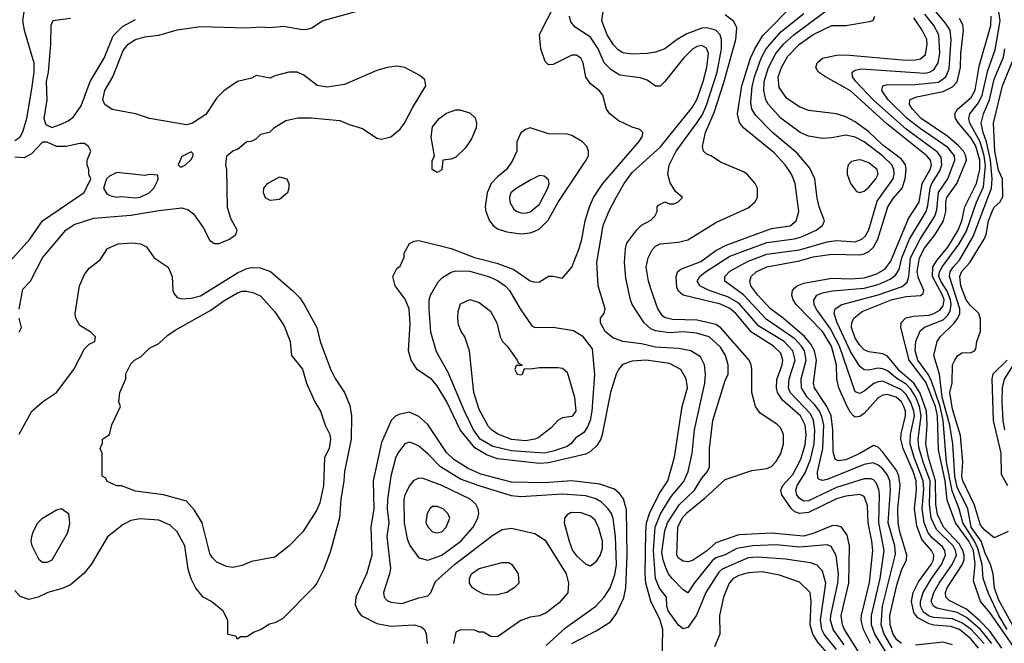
# Model space of a CAD drawing. Header units: inches. Extents: x 1793402 to 1900366, y 320852 to 470679.
# Tile 420 of 604: x 1840571 to 1844813, y 451311 to 453995. Entities that reach past the tile are written whole.
import ezdxf

# ---------------------------------------------------------------- set-up
doc = ezdxf.new("R2010")
doc.units = ezdxf.units.IN
doc.header["$MEASUREMENT"] = 0
doc.layers.add('B8445', color=7, linetype='Continuous')

msp = doc.modelspace()

# ---------------------------------------------------------------- linework, layer by layer
at = {"layer": 'B8445', "color": 4}
for points, elevation in [([(1840534, 454210), (1840590.4, 454150.4), (1840598.8, 454130), (1840597.3, 454090), (1840583.1, 453990), (1840590.4, 453950), (1840631.8, 453810), (1840631.7, 453770), (1840621.8, 453698.2), (1840601.1, 453570), (1840585.1, 453514.9), (1840571.6, 453488.4), (1840550, 453473.6)], 424), ([(1843338.4, 451230), (1843341.3, 451370), (1843329.7, 451410), (1843290, 451492.7), (1843269, 451569), (1843265.7, 451610), (1843268.9, 451791.1), (1843271.9, 451830), (1843283.9, 451870), (1843325.9, 451954.1), (1843363, 452010), (1843391.9, 452111.9), (1843424.7, 452330), (1843447.6, 452410), (1843442.9, 452450), (1843419.3, 452490), (1843370, 452514.7), (1843270, 452529.6), (1843210, 452525.6), (1843168.8, 452511.2), (1843150.5, 452490), (1843140.5, 452470), (1843115.8, 452390), (1843080.4, 452210), (1843074.4, 452190), (1843057.1, 452162.9), (1843030, 452136.2), (1843010, 452124.7), (1842850, 452087.8), (1842810, 452084.8), (1842630, 452105.3), (1842582.3, 452122.3), (1842532.2, 452152.2), (1842468.3, 452230), (1842410.8, 452350.8), (1842370, 452419.3), (1842346.2, 452446.2), (1842284, 452490), (1842257.2, 452530), (1842246, 452570), (1842253.6, 452686.4), (1842249.5, 452750), (1842231.7, 452791.7), (1842189.3, 452850), (1842178, 452890), (1842196.4, 452923.6), (1842210, 452934), (1842227.3, 452972.7), (1842228, 452990), (1842250, 453031.3), (1842270, 453042), (1842290, 453044.7), (1842430, 453010.6), (1842530, 452971.8), (1842626.8, 452946.8), (1842699.6, 452919.6), (1842770, 452870.6), (1842790, 452864.9), (1842810, 452867.3), (1842850, 452890.8), (1842870, 452891), (1842910, 452882), (1842949.5, 452930.5), (1842981.6, 453010), (1842993.6, 453050), (1843007.6, 453130), (1843025.6, 453190), (1843043.6, 453230), (1843083.6, 453290), (1843239, 453470), (1843254.6, 453494.6), (1843255.3, 453510), (1843243.1, 453523.1), (1843210, 453533.2), (1843150, 453560.9), (1843113.2, 453590), (1843099, 453610), (1843084, 453670), (1843069.4, 453689.4), (1843030, 453719), (1843010, 453748.7), (1842998, 453810), (1842989, 453830), (1842970, 453842.7), (1842950, 453842.7), (1842870, 453802.7), (1842850, 453801.2), (1842835.5, 453815.5), (1842816, 453870), (1842810, 453932), (1842880.7, 454070)], 416), ([(1844237.1, 451310), (1844207, 451370), (1844196.8, 451410), (1844197.8, 451430), (1844232.3, 451572.3), (1844246.2, 451710), (1844242.7, 451750), (1844226, 451830), (1844224, 451904), (1844210, 451942.7), (1844190, 451951.5), (1844130, 451944.4), (1844090, 451932.4), (1843970, 451874.2), (1843930, 451869.7), (1843910, 451876.9), (1843895.6, 451890), (1843855.1, 451950), (1843849.6, 451970), (1843858.9, 451990), (1843901.9, 452038.1), (1843935.9, 452104.1), (1843954.6, 452165.5), (1843958.8, 452210), (1843955.1, 452250), (1843934.8, 452290), (1843856.9, 452356.9), (1843835.4, 452390), (1843831.1, 452410), (1843833.2, 452446.8), (1843855.4, 452510), (1843858.3, 452530), (1843850, 452559.5), (1843818.4, 452590), (1843723.5, 452650), (1843656.9, 452730), (1843630, 452752.2), (1843590, 452770.9), (1843430, 452809.7), (1843410, 452827), (1843402.5, 452842.5), (1843398.7, 452890), (1843405.6, 452910), (1843419.1, 452920.9), (1843505.2, 452954.8), (1843570, 453001.1), (1843615.4, 453024.6), (1843810, 453097), (1843890, 453108.5), (1843917, 453130), (1843927.3, 453170), (1843911.5, 453290), (1843895.6, 453330), (1843869.6, 453370), (1843822.2, 453422.2), (1843689.5, 453530), (1843672.6, 453552.6), (1843664, 453590), (1843682.4, 453710), (1843719.8, 453830), (1843738, 453870), (1843772.4, 453927.6), (1843911.9, 454068.1)], 396), ([(1840569.4, 452749.4), (1840584.1, 452835.9), (1840617.2, 452870), (1840669.2, 452970), (1840769.3, 453090), (1840805.6, 453114.4), (1840890, 453140.4), (1841050, 453153.4), (1841170, 453174), (1841270, 453184.9), (1841297.5, 453177.5), (1841319.9, 453159.9), (1841361.4, 453101.4), (1841390, 453044.7), (1841410, 453031.3), (1841430, 453031.3), (1841475.3, 453050), (1841502, 453070), (1841508.7, 453090), (1841480.1, 453140.1), (1841466.3, 453186.3), (1841464, 453350), (1841459, 453370), (1841464, 453410), (1841490, 453431.3), (1841510, 453438), (1841550, 453471.3), (1841570, 453472), (1841590, 453482), (1841610, 453502), (1841650, 453512), (1841669.1, 453530.9), (1841718, 453562), (1841770, 453573.4), (1841827, 453573), (1841950, 453562), (1841990, 453544), (1842047.5, 453527.5), (1842110, 453486), (1842130, 453481), (1842170, 453491), (1842210, 453524), (1842229.4, 453550), (1842263.5, 453616.5), (1842321.2, 453710), (1842316, 453736), (1842295.5, 453755.5), (1842230, 453789), (1842195.5, 453795.5), (1842154, 453790), (1842110, 453777.2), (1841970, 453716), (1841895.2, 453704.8), (1841852, 453712), (1841795.9, 453755.9), (1841766, 453770), (1841730.6, 453769.4), (1841670, 453754), (1841650, 453744), (1841590, 453755.3), (1841570, 453744), (1841510, 453729), (1841450, 453689.2), (1841421.1, 453658.9), (1841372.5, 453587.5), (1841316, 453550), (1841290, 453542.9), (1841130, 453569.5), (1841070, 453589.5), (1840970, 453609.4), (1840937.2, 453630), (1840929.5, 453650), (1840938, 453690), (1840972, 453750), (1841016.6, 453863.4), (1841038, 453890), (1841070, 453910.4), (1841110, 453921.3), (1841170, 453928.8), (1841250, 453951.5), (1841350, 453966.3), (1841550, 453960.4), (1841610, 453964.9), (1841650, 453961.6), (1841707.5, 453967.5), (1841790, 453952.7), (1841810, 453954.4), (1841830, 453960.4), (1841874, 453990), (1842030, 454033.7)], 424), ([(1844123.5, 451303.5), (1844076, 451370), (1844064.2, 451410), (1844065.3, 451430), (1844096.4, 451570), (1844098.5, 451610), (1844088.3, 451688.3), (1844067.5, 451727.5), (1844050, 451734), (1843930, 451724.7), (1843830, 451735.1), (1843730, 451730.9), (1843660.5, 451719.5), (1843610, 451691.5), (1843570, 451678.3), (1843553.9, 451666.1), (1843476.3, 451570), (1843450, 451528.7), (1843430, 451541.2), (1843382, 451590), (1843366, 451610), (1843355.3, 451635.3), (1843343.1, 451670), (1843338.2, 451701.8), (1843350, 451794.8), (1843362.3, 451830), (1843412.5, 451907.5), (1843478, 451970), (1843510, 452022), (1843534.5, 452050), (1843542.9, 452070), (1843542.9, 452150), (1843557, 452270), (1843610, 452442), (1843622.7, 452470), (1843623.7, 452510), (1843611.6, 452550), (1843590, 452586), (1843541.2, 452630), (1843486.5, 452646.5), (1843430, 452651.1), (1843370, 452648), (1843310, 452655.6), (1843290, 452665.1), (1843262, 452690), (1843209.6, 452769.6), (1843202.7, 452790), (1843183.2, 452883.2), (1843177.2, 452950), (1843181.2, 453010), (1843186.8, 453033.2), (1843230, 453091.3), (1843250, 453111.3), (1843290, 453132), (1843308, 453150), (1843318, 453170), (1843318, 453190), (1843323.1, 453196.9), (1843350, 453212), (1843370, 453202), (1843390, 453202), (1843406, 453210), (1843426, 453230), (1843396.4, 453256.4), (1843373.6, 453293.6), (1843364, 453330), (1843369.1, 453369.1), (1843399.6, 453430), (1843490, 453552.7), (1843512.2, 453587.8), (1843530, 453627.7), (1843575.3, 453770), (1843595.1, 453870), (1843595.1, 453910), (1843589.5, 453930), (1843569.7, 453949.7), (1843530, 453959.7), (1843510, 453958.9), (1843445.8, 453934.2), (1843404, 453910), (1843350, 453869.3), (1843310, 453856), (1843274, 453850), (1843210, 453846.6), (1843170, 453853.2), (1843150, 453866), (1843130, 453886.6), (1843101.6, 453930), (1843079.5, 453990), (1843085.2, 454030)], 408), ([(1844330, 451291.1), (1844294.8, 451350), (1844282.2, 451390), (1844288.8, 451470), (1844344.9, 451695.1), (1844340.9, 451730), (1844313.1, 451830), (1844323.1, 451970), (1844319.2, 452010), (1844310, 452034.5), (1844290, 452061.3), (1844270, 452078), (1844247.8, 452087.8), (1844210, 452080.5), (1844050, 452016.3), (1844030, 452012), (1844015.5, 452015.5), (1844010, 452022), (1844007.9, 452047.9), (1844030.8, 452150), (1844035.5, 452250), (1844027.4, 452287.4), (1844016.4, 452310), (1843997.3, 452337.3), (1843964.4, 452370), (1843939.7, 452410), (1843938.5, 452450), (1843959.8, 452530), (1843952, 452570), (1843939.8, 452590), (1843910, 452621), (1843786.8, 452706.8), (1843690, 452811.2), (1843609.4, 452870), (1843609.4, 452890), (1843630, 452912.4), (1843710, 452955.6), (1843790, 452985.3), (1843930, 453005.3), (1844050, 453039.5), (1844090, 453045.3), (1844170, 453039.5), (1844199.3, 453050), (1844215.3, 453064.7), (1844230, 453090.8), (1844265.8, 453214.2), (1844334.3, 453310), (1844338.9, 453330), (1844336.9, 453350), (1844328, 453370), (1844287.8, 453410), (1844210, 453469.6), (1844170, 453489.6), (1844130, 453498.4), (1844070, 453486.6), (1844030, 453483.7), (1843970, 453494.5), (1843934, 453510), (1843850, 453572), (1843797, 453630), (1843785.6, 453650), (1843777.4, 453690), (1843779.1, 453730), (1843797.3, 453790), (1843828.4, 453850), (1843861.3, 453890), (1843906, 453930), (1844042, 454030)], 388), ([(1844759.8, 451310), (1844710.4, 451370.4), (1844650, 451421.6), (1844610, 451443.4), (1844522.2, 451462.2), (1844507.8, 451470), (1844498.3, 451490), (1844509.8, 451530), (1844532.1, 451570), (1844588.6, 451650), (1844606.4, 451690), (1844602.8, 451710), (1844592.5, 451730), (1844520.5, 451800.5), (1844498.6, 451850), (1844490.6, 451910), (1844494.1, 452010), (1844462.9, 452090), (1844444.9, 452155.1), (1844441.5, 452190), (1844455, 452290), (1844447.7, 452330), (1844431.2, 452370), (1844410, 452404.2), (1844390, 452426), (1844350.5, 452450.5), (1844310, 452484), (1844290, 452492.8), (1844270, 452494.7), (1844230, 452486.3), (1844210, 452487.8), (1844190, 452502.9), (1844150, 452567.3), (1844092.4, 452690), (1844079.6, 452730), (1844083.7, 452750), (1844113.2, 452770), (1844270, 452811.4), (1844372.5, 452847.5), (1844394.8, 452865.2), (1844401.5, 452890), (1844409.2, 452970.8), (1844450, 453050.4), (1844514.2, 453150), (1844522.5, 453177.5), (1844529.1, 453250.9), (1844569.7, 453310), (1844599.7, 453390), (1844598.3, 453410), (1844570, 453445.4), (1844450, 453526.4), (1844394.3, 453570), (1844313.3, 453650), (1844285.1, 453690), (1844289.2, 453710), (1844304.4, 453715.6), (1844430, 453716.5), (1844530, 453726.7), (1844561.3, 453750), (1844575.8, 453784.2), (1844584.8, 453910), (1844579.7, 453950), (1844560.3, 453980.3), (1844501.7, 454050)], 368), ([(1844825, 451370), (1844789.1, 451430), (1844744.8, 451524.8), (1844722, 451590), (1844717.8, 451650), (1844698.8, 451718.8), (1844684.4, 451750), (1844635, 451830), (1844618.9, 451890), (1844587.8, 451967.8), (1844564.3, 452090), (1844549.9, 452270.1), (1844537.3, 452330), (1844499.2, 452439.2), (1844486.1, 452466.1), (1844440.8, 452530), (1844428.7, 452571.3), (1844431.3, 452610), (1844450, 452656.3), (1844468.7, 452671.3), (1844550, 452703.6), (1844570, 452723.7), (1844579.2, 452740.8), (1844583.9, 452770), (1844581.2, 452790), (1844566.2, 452826.2), (1844539, 452870), (1844531.7, 452890), (1844533.6, 452910), (1844546.4, 452933.6), (1844618.8, 453030), (1844650, 453084.9), (1844692.9, 453210), (1844723.9, 453276.1), (1844732.2, 453367.8), (1844726, 453410), (1844709, 453469), (1844663.9, 453550), (1844659.7, 453570), (1844665.1, 453590), (1844702.4, 453637.6), (1844718, 453670), (1844742.8, 453777.2), (1844774.2, 453865.8), (1844795.4, 453990), (1844789.8, 454030)], 352), ([(1840790, 454001.2), (1840714, 453990), (1840704.7, 453970), (1840704, 453890), (1840694, 453770), (1840685.7, 453730), (1840688.4, 453650), (1840674.8, 453570), (1840684, 453544), (1840710, 453531.3), (1840750, 453546), (1840780.1, 453559.9), (1840802.5, 453577.5), (1840835.3, 453624.7), (1840874, 453730), (1840935.1, 453830), (1840974.2, 453925.9), (1841014.3, 453965.7), (1841070, 453995.8)], 428), ([(1844090, 451284.7), (1844037.3, 451350), (1844027.4, 451370), (1844020.9, 451410), (1844044.7, 451570), (1844030, 451622), (1844006.8, 451646.8), (1843977.6, 451657.6), (1843870, 451672.8), (1843750, 451681.7), (1843710, 451678.3), (1843597.3, 451630), (1843582.6, 451617.4), (1843527, 451530), (1843487.5, 451432.5), (1843450, 451379), (1843430, 451373.2), (1843410, 451389.2), (1843365.1, 451450), (1843359.7, 451470), (1843358, 451510), (1843327.6, 451547.6), (1843309.8, 451590), (1843301.5, 451710), (1843308.8, 451810), (1843332.4, 451867.6), (1843377.7, 451942.3), (1843432.9, 452007.1), (1843451.3, 452050), (1843468, 452130), (1843478, 452230), (1843522.4, 452430), (1843525.6, 452470), (1843522, 452510), (1843503.9, 452543.9), (1843462, 452570), (1843410, 452580.5), (1843310, 452585.1), (1843250, 452599.6), (1843169.6, 452609.6), (1843126, 452626), (1843093.6, 452653.6), (1843074, 452690), (1843074, 452710), (1843089.1, 452730.9), (1843093.2, 452750), (1843062.7, 452850), (1843057, 452950), (1843085.1, 453110), (1843109.7, 453170.3), (1843140.9, 453230), (1843175.1, 453290), (1843210, 453337.3), (1843331.9, 453448.1), (1843470, 453619.1), (1843490, 453654.8), (1843515.1, 453730), (1843531.1, 453790), (1843538, 453850), (1843530, 453872.7), (1843510, 453884.5), (1843490, 453880.7), (1843470.8, 453870), (1843430.5, 453830), (1843350, 453729), (1843330, 453709.2), (1843310, 453709), (1843274.5, 453734.5), (1843244.5, 453744.5), (1843157.2, 453757.2), (1843119.3, 453779.3), (1843089.7, 453809.7), (1843063.6, 453870), (1843030, 453919.5), (1842963.6, 453963.6), (1842945.6, 453985.6), (1842939.5, 454010)], 412), ([(1844219.9, 451219.9), (1844125.1, 451370), (1844115.6, 451390), (1844109.8, 451430), (1844142.7, 451570), (1844145.7, 451730), (1844135.9, 451775.9), (1844111, 451811), (1844090, 451818), (1844070, 451816.9), (1843990, 451784), (1843947.9, 451772.1), (1843810, 451785.1), (1843670, 451777.4), (1843570, 451743.6), (1843530, 451708), (1843470, 451667), (1843450, 451662), (1843430, 451664.5), (1843410, 451677.2), (1843402, 451690), (1843406, 451810), (1843425.4, 451850), (1843446.6, 451873.4), (1843523.6, 451936.4), (1843610, 452016.4), (1843725.7, 452054.3), (1843790, 452063.6), (1843810, 452072.4), (1843830, 452093), (1843850, 452127.7), (1843861.1, 452170), (1843861.3, 452210), (1843850, 452237), (1843833.7, 452253.7), (1843761.3, 452301.3), (1843740.7, 452330), (1843725.1, 452390), (1843724.7, 452490), (1843722.4, 452510), (1843713.6, 452530), (1843590, 452669.6), (1843570, 452682.6), (1843490, 452702.2), (1843384.2, 452704.2), (1843352.3, 452712.3), (1843340.9, 452720.9), (1843320.5, 452750), (1843292.1, 452832.1), (1843279.7, 452870), (1843269.7, 452930), (1843278.4, 452970), (1843295.6, 453004.4), (1843310, 453020.5), (1843330, 453030.4), (1843410, 453037.6), (1843450, 453047), (1843570, 453122), (1843710, 453186), (1843738, 453210), (1843749.3, 453230), (1843749.3, 453270), (1843739.3, 453290), (1843705.2, 453330), (1843690, 453340.9), (1843590, 453382.7), (1843550, 453409.3), (1843530, 453417.2), (1843517.2, 453430), (1843512.3, 453450), (1843526, 453510), (1843563.6, 453596.4), (1843605.3, 453725.3), (1843656.4, 453910), (1843660.5, 453960.5), (1843648, 453988), (1843610, 454017)], 404), ([(1844306.3, 451266.3), (1844254.6, 451350), (1844241.4, 451390), (1844241.5, 451430), (1844278.7, 451590), (1844296, 451710), (1844271.9, 451830), (1844276, 451950), (1844273.1, 451973.1), (1844261.5, 452001.4), (1844250, 452014), (1844238.3, 452018.3), (1844210, 452018.9), (1844090, 451982), (1843970, 451924), (1843950, 451923), (1843930, 451934.5), (1843919.7, 451950), (1843914.7, 451970), (1843920.5, 451990), (1843954.7, 452045.3), (1843977.8, 452102.2), (1843993.6, 452170), (1843996.8, 452230), (1843990.9, 452270), (1843978, 452298), (1843891.2, 452390), (1843883.5, 452410), (1843886, 452450), (1843912.3, 452530), (1843901.7, 452570), (1843864.7, 452610), (1843755.9, 452675.9), (1843670, 452774.7), (1843622.3, 452802.3), (1843541.2, 452830), (1843501.2, 452850), (1843489.4, 452870), (1843502, 452890), (1843525.1, 452910), (1843630, 452977.4), (1843790, 453036.5), (1843908.5, 453051.5), (1843938.9, 453061.1), (1844002.7, 453090), (1844029.2, 453110), (1844039, 453130), (1844016, 453190), (1844007.2, 453227.2), (1843997.2, 453310), (1843975.9, 453355.9), (1843920.1, 453420.1), (1843814.5, 453510), (1843742.5, 453582.5), (1843724.7, 453610), (1843721, 453641), (1843727.1, 453707.1), (1843736.4, 453750), (1843766.2, 453830), (1843787.3, 453870), (1843850, 453942.6), (1843950, 454022)], 392), ([(1844370, 451309.7), (1844350, 451325.4), (1844334.2, 451350), (1844321.8, 451390), (1844320.3, 451430), (1844350, 451560.7), (1844370, 451624.9), (1844392.4, 451670), (1844393.5, 451690), (1844363.1, 451790), (1844355.8, 451830), (1844354.6, 451890), (1844364.8, 451990), (1844358.8, 452030), (1844350, 452053.6), (1844290, 452134), (1844270, 452154.5), (1844250, 452162.9), (1844190, 452128.3), (1844130, 452100.5), (1844096.6, 452096.6), (1844084, 452104), (1844075.6, 452135.6), (1844074.8, 452230), (1844066.8, 452290), (1844048.7, 452330), (1843995.4, 452410), (1843991.1, 452430), (1844004.2, 452530), (1843995.1, 452570), (1843978.9, 452598.9), (1843951.8, 452631.8), (1843860.5, 452710), (1843806, 452750), (1843751.2, 452810), (1843721.6, 452850), (1843716.2, 452870), (1843722, 452890), (1843743.7, 452910), (1843790, 452931.7), (1843930, 452958), (1843990, 452974.9), (1844070, 452986), (1844190, 452983.6), (1844210, 452987.4), (1844230, 452998), (1844250, 453016.4), (1844268.4, 453050), (1844311.1, 453190), (1844334.5, 453225.5), (1844373.5, 453270), (1844386.6, 453310), (1844390.9, 453350.9), (1844386.9, 453370), (1844370, 453394.3), (1844290, 453455.6), (1844230, 453512.4), (1844170, 453555.8), (1844130, 453576.9), (1844090, 453589.6), (1843970, 453604.5), (1843930, 453620.9), (1843876.1, 453656.1), (1843843.1, 453703.1), (1843838.9, 453750), (1843852.8, 453790), (1843880.9, 453839.1), (1843930, 453890.3), (1843989, 453931), (1844070, 453970.4), (1844130, 453970.4), (1844232.9, 453987.1), (1844248.4, 453991.6), (1844255.3, 454010)], 384), ([(1844701.8, 451290), (1844668.6, 451330), (1844619.7, 451370), (1844582.6, 451382.6), (1844510, 451388.2), (1844490, 451394.6), (1844440.2, 451420.2), (1844422.8, 451442.8), (1844413.6, 451490), (1844420.8, 451530), (1844444, 451576), (1844497.3, 451650), (1844508.3, 451670), (1844509.7, 451690), (1844498.9, 451710), (1844457.7, 451757.7), (1844435.9, 451815.9), (1844426.5, 451890), (1844434.5, 451970), (1844432.9, 452010), (1844421, 452050), (1844377.4, 452150), (1844367.6, 452190), (1844368, 452212), (1844387.6, 452290), (1844387.4, 452310), (1844380.9, 452330), (1844369.7, 452350), (1844347, 452370), (1844310, 452381.7), (1844290, 452379.7), (1844270, 452367.6), (1844210, 452300.7), (1844190, 452287), (1844170, 452284.5), (1844163.7, 452290), (1844150, 452303.7), (1844135.4, 452330), (1844099.8, 452410), (1844091.1, 452450), (1844089.8, 452510), (1844068.9, 452590), (1844030, 452652.4), (1843916.9, 452770), (1843903.6, 452790), (1843897, 452810), (1843900.9, 452830), (1843910, 452840.7), (1843921.2, 452850), (1843950, 452861.1), (1844070, 452882.3), (1844150, 452879.1), (1844210, 452884.7), (1844260.5, 452899.5), (1844298, 452922), (1844323.5, 452956.5), (1844400.9, 453139.1), (1844446.2, 453210), (1844459.8, 453290), (1844494.2, 453350), (1844499.8, 453370), (1844495.1, 453390), (1844478.7, 453410), (1844306.5, 453546.5), (1844150, 453689.7), (1844042.7, 453750), (1844013.2, 453770), (1844000.9, 453790), (1844007, 453810), (1844029.3, 453830), (1844090, 453842.6), (1844130, 453844.6), (1844390, 453821.7), (1844430, 453822), (1844452.6, 453827.4), (1844473.7, 453846.3), (1844481.3, 453890), (1844478.9, 453910), (1844459.7, 453950), (1844422.9, 454002.9)], 376), ([(1844726.2, 451310), (1844670.8, 451370), (1844630, 451399.4), (1844590, 451415.9), (1844510, 451422), (1844490, 451427.3), (1844465.1, 451445.1), (1844452, 451470), (1844451.9, 451490), (1844464.2, 451530), (1844499.2, 451590), (1844543.1, 451650), (1844560.4, 451690), (1844557.3, 451710), (1844546.3, 451726.3), (1844503.7, 451763.7), (1844485.7, 451785.7), (1844468.1, 451830), (1844459.4, 451890), (1844466, 451974), (1844464.2, 452010), (1844425.4, 452110), (1844408.2, 452170), (1844408.9, 452210), (1844425.5, 452290), (1844423.4, 452310), (1844410, 452347.8), (1844390, 452381.7), (1844370, 452401.4), (1844290, 452439.1), (1844270, 452436.9), (1844251.4, 452428.6), (1844210, 452396), (1844190, 452386.6), (1844170, 452394), (1844103.7, 452590), (1844064.2, 452664.2), (1844003, 452750), (1843994, 452770), (1843992.3, 452787.7), (1844005.2, 452810), (1844030, 452819.5), (1844072.5, 452827.5), (1844210, 452839.1), (1844270, 452855.8), (1844321.3, 452878.7), (1844344.8, 452895.2), (1844359.6, 452920.4), (1844371.7, 452970), (1844404.5, 453050), (1844476, 453170), (1844484.2, 453195.8), (1844493.8, 453270), (1844501.4, 453290), (1844535, 453345), (1844543.5, 453370), (1844541.6, 453401.6), (1844525.8, 453425.8), (1844390, 453523.9), (1844250, 453648.3), (1844173.6, 453730), (1844159.5, 453750), (1844157.2, 453770), (1844170, 453778), (1844196.6, 453783.4), (1844470, 453765.5), (1844490.8, 453769.2), (1844510, 453779.3), (1844528.2, 453810), (1844535.6, 453850), (1844531.1, 453930), (1844509.7, 453970), (1844470, 454019.6)], 372), ([(1844802.2, 451290), (1844750, 451363.1), (1844708, 451408), (1844650, 451457.4), (1844575.5, 451495.5), (1844560.5, 451510), (1844559.7, 451530), (1844566.2, 451550), (1844631.4, 451648.6), (1844639.5, 451670), (1844640.2, 451690), (1844635, 451710), (1844618.8, 451738.8), (1844550.9, 451810.9), (1844525.3, 451865.3), (1844517.6, 451910), (1844517.3, 452010), (1844486.9, 452110), (1844475.6, 452170), (1844480.2, 452250), (1844478.4, 452310), (1844450, 452386.9), (1844423.7, 452430), (1844362.8, 452482.8), (1844310, 452546.3), (1844290, 452557.4), (1844230, 452565.1), (1844210, 452574.5), (1844190, 452594.5), (1844170, 452624.5), (1844155.1, 452670), (1844155.6, 452690), (1844164.5, 452710), (1844201.4, 452738.6), (1844330, 452791.2), (1844390, 452803.9), (1844451.9, 452808.1), (1844462.9, 452817.1), (1844466, 452830), (1844442.8, 452882.8), (1844437.3, 452910), (1844447, 452970), (1844468.6, 453011.4), (1844514.8, 453070), (1844550.9, 453130), (1844561.8, 453170), (1844561.2, 453210), (1844565.6, 453230), (1844608.6, 453290), (1844649.8, 453390), (1844647.7, 453410), (1844637.2, 453430), (1844614.4, 453454.4), (1844570, 453492), (1844454.7, 453570), (1844417.6, 453610), (1844405.1, 453630), (1844406, 453650), (1844410, 453653), (1844436.3, 453663.7), (1844550, 453686.5), (1844590, 453706), (1844610, 453728.2), (1844624.2, 453790), (1844625.3, 453850), (1844636.9, 453950), (1844633.7, 453973.7), (1844620.4, 454000.4)], 364), ([(1844862.4, 451282.4), (1844750, 451443.9), (1844710.9, 451490.9), (1844680.3, 451580.3), (1844688, 451652), (1844680.7, 451710), (1844660.7, 451750), (1844603.4, 451830), (1844567.6, 451927.6), (1844558.6, 452010), (1844530, 452144), (1844525.6, 452290), (1844516.9, 452330), (1844475, 452435), (1844403.5, 452530), (1844367, 452670), (1844369.4, 452690), (1844388.6, 452711.4), (1844420.4, 452719.6), (1844490, 452723.9), (1844510, 452730.2), (1844535.7, 452744.3), (1844550, 452763.8), (1844553.4, 452790), (1844547.2, 452810), (1844503, 452890), (1844505.5, 452930), (1844521.9, 452958.1), (1844570, 453016.5), (1844613.8, 453090), (1844629.8, 453130), (1844642.8, 453190), (1844693.5, 453290), (1844707.8, 453350), (1844707.5, 453390), (1844690.8, 453450.8), (1844670, 453485.1), (1844616, 453550), (1844603.5, 453570), (1844599.7, 453590), (1844611.5, 453610), (1844670, 453660.3), (1844687.4, 453692.6), (1844704.7, 453795.3), (1844755.3, 453970), (1844756.4, 454010)], 356), ([(1844850, 451386.9), (1844790, 451496.9), (1844771.2, 451548.8), (1844764.8, 451610), (1844753.1, 451650), (1844730, 451698.4), (1844713.8, 451750), (1844670.7, 451810), (1844655.4, 451890), (1844610, 451983.6), (1844599.9, 452030), (1844591.6, 452170), (1844579.1, 452250), (1844545.9, 452370), (1844534, 452470), (1844509.3, 452550), (1844523.7, 452610), (1844537, 452630), (1844594.3, 452685.7), (1844612.8, 452710), (1844621, 452730), (1844621.4, 452750), (1844576.4, 452890), (1844579.7, 452910), (1844590.7, 452929.3), (1844620.3, 452959.7), (1844678.3, 453061.7), (1844757.4, 453270), (1844760.2, 453310), (1844752.9, 453390), (1844737, 453470), (1844721.6, 453510), (1844713.3, 453550), (1844723.1, 453590), (1844748.9, 453650), (1844770, 453739.1), (1844810, 453834.8), (1844815.9, 453870)], 348), ([(1844830, 451792.3), (1844770, 451765.2), (1844730, 451797), (1844710, 451819.3), (1844685.3, 451905.3), (1844634.8, 452010), (1844629.8, 452030.2), (1844634, 452090), (1844625, 452205), (1844590, 452319.3), (1844577.7, 452390), (1844588.3, 452431.7), (1844589.5, 452510), (1844599.3, 452530), (1844611.8, 452548.2), (1844630, 452560.7), (1844670, 452562), (1844684, 452570), (1844690, 452578), (1844694, 452610), (1844710, 452654), (1844710, 452706), (1844702.9, 452730), (1844665.8, 452765.8), (1844649.1, 452789.1), (1844625.3, 452850), (1844620.8, 452890), (1844628.7, 452910), (1844665, 452950), (1844725.7, 453050), (1844734.8, 453070), (1844745.6, 453130), (1844761, 453170), (1844770, 453188), (1844794, 453210), (1844807, 453233), (1844805.1, 453310), (1844787.8, 453347.8), (1844772.4, 453430), (1844766.3, 453550), (1844805.1, 453710), (1844852.6, 453827.4)], 344), ([(1840530, 452956.3), (1840614.5, 453050), (1840669.2, 453130), (1840849, 453251), (1840878, 453310), (1840868.9, 453328.9), (1840868.7, 453350), (1840862, 453370), (1840862, 453390), (1840878, 453430), (1840868, 453450), (1840850, 453462), (1840830, 453462), (1840770.7, 453449.3), (1840730, 453449), (1840690, 453468), (1840670, 453468), (1840622, 453418), (1840590, 453400.9), (1840550, 453404.2)], 428), ([(1840569.3, 452210.7), (1840624, 452310), (1840669.5, 452350.5), (1840729.1, 452390.9), (1840804, 452490), (1840850, 452578), (1840870, 452598), (1840895.3, 452610), (1840898, 452630), (1840878, 452650), (1840830, 452679), (1840813.2, 452710), (1840809.5, 452730.5), (1840829.1, 452849.1), (1840850, 452898), (1840870, 452926), (1840918, 452962), (1840949.2, 453010), (1840995.3, 453030), (1841054.9, 453034.9), (1841092, 453030), (1841118, 453018), (1841150.6, 452970.6), (1841210.8, 452930), (1841227.3, 452890), (1841230.7, 452830), (1841235.9, 452815.9), (1841250, 452798.8), (1841270, 452793.4), (1841310, 452796.4), (1841350, 452806.7), (1841510, 452906), (1841550, 452924.4), (1841570, 452928.4), (1841606.6, 452926.6), (1841651.7, 452911.7), (1841748.5, 452828.5), (1841778, 452798), (1841797.3, 452770), (1841850.6, 452670), (1841865.5, 452610), (1841910, 452491.3), (1841930.5, 452450.5), (1841970.4, 452390.4), (1841994, 452334), (1842000.4, 452290), (1841999.5, 452190), (1841970.5, 452050.5), (1841968.2, 452010), (1841954, 451930), (1841948.5, 451851.5), (1841910, 451708), (1841880.7, 451630), (1841850.7, 451570), (1841834.8, 451550), (1841703.5, 451416.5), (1841670, 451399), (1841647.1, 451392.9), (1841612, 451370), (1841581, 451359), (1841550, 451338), (1841522, 451338), (1841510, 451328), (1841502, 451342), (1841468.4, 451348.4), (1841468, 451410), (1841448.4, 451448.4), (1841398, 451490), (1841362, 451510), (1841330, 451548.7), (1841310, 451588.7), (1841296.2, 451630), (1841282, 451730), (1841249.4, 451790), (1841219.7, 451819.7), (1841170, 451840.7), (1841090, 451847), (1841050, 451839.3), (1841017.5, 451822.5), (1840950, 451769), (1840878.8, 451650), (1840848.1, 451611.9), (1840790, 451562), (1840753.7, 451546.3), (1840692, 451530), (1840650, 451509.2), (1840610, 451499), (1840572.9, 451512.9), (1840550, 451538)], 416), ([(1840569, 452650), (1840579, 452670), (1840569.2, 452710)], 424), ([(1844877.6, 452550), (1844812.4, 452447.6), (1844803.5, 452410), (1844802.3, 452350), (1844806.5, 452270), (1844813.4, 452230)], 348), ([(1844825.2, 452530), (1844763.8, 452470), (1844759.5, 452450), (1844765.7, 452270), (1844797.7, 452130), (1844799, 452039), (1844826.7, 451990)], 344), ([(1842949.8, 451310.2), (1843055.1, 451364.9), (1843117, 451403), (1843141.6, 451438.4), (1843173.5, 451506.5), (1843182, 451550), (1843188.7, 451690), (1843185.3, 451885.3), (1843172.9, 451932.9), (1843155.6, 451955.6), (1843134, 451974), (1843070, 451996.3), (1842949.7, 452009.7), (1842830, 452002.2), (1842690, 452004.7), (1842558.2, 452038.2), (1842502.7, 452062.7), (1842441.4, 452101.4), (1842410, 452131.8), (1842330, 452252.3), (1842290, 452286.6), (1842250, 452306), (1842204.1, 452295.9), (1842190, 452289.2), (1842170.8, 452270), (1842130, 452175.3), (1842093.7, 452010), (1842096.9, 451890), (1842083.7, 451810), (1842088.5, 451690), (1842067.1, 451612.9), (1842019.1, 451510), (1842016.8, 451476.8), (1842027.3, 451450), (1842042.8, 451430), (1842110, 451395.5), (1842170, 451383.8), (1842270.5, 451390.5), (1842301.4, 451381.4), (1842314.8, 451370), (1842322.8, 451350), (1842327.3, 451310)], 424), ([(1842838.9, 451301.1), (1842923, 451377), (1843052.7, 451470), (1843089.5, 451510), (1843115.1, 451550), (1843135.2, 451604.8), (1843141.7, 451650), (1843137.3, 451770), (1843128, 451848), (1843120.7, 451870), (1843107, 451890), (1843077.8, 451917.8), (1843053.4, 451933.4), (1843010, 451946.3), (1842910, 451953), (1842730, 451940.7), (1842690, 451945.1), (1842550, 451988.2), (1842470, 452018), (1842383.7, 452070), (1842330, 452126.6), (1842290, 452159.3), (1842270, 452169.3), (1842250, 452176), (1842230.6, 452169.4), (1842200.7, 452130), (1842190, 452108), (1842170.4, 452030), (1842156, 451930), (1842154.9, 451890), (1842161.3, 451830), (1842153, 451770), (1842167.9, 451632.1), (1842164.9, 451610), (1842138.8, 451530), (1842141, 451510), (1842154.4, 451494.4), (1842170, 451487.3), (1842217.5, 451482.5), (1842290, 451506.8), (1842330, 451514.8), (1842342.7, 451530), (1842363.1, 451576.9), (1842444.5, 451650), (1842610, 451776.3), (1842650, 451800.7), (1842690, 451806.8), (1842790, 451784), (1842835.3, 451755.3), (1842925.5, 451610), (1842935.5, 451570), (1842932.5, 451527.5), (1842895.3, 451484.7), (1842838.8, 451441.2), (1842810, 451429.3), (1842770, 451422.7), (1842730, 451409.2), (1842630, 451338), (1842600.4, 451340.4), (1842570, 451358), (1842550, 451358), (1842530, 451368), (1842470, 451368.7), (1842450, 451358), (1842440.7, 451310)], 428), ([(1844067.3, 451250), (1844010, 451315.1), (1843988.6, 451350), (1843976.8, 451390), (1843981.1, 451490), (1843976.2, 451530), (1843930, 451574.5), (1843844.4, 451604.4), (1843770, 451618), (1843710, 451614.3), (1843670, 451603), (1843644.9, 451590), (1843628.2, 451570), (1843603, 451510), (1843585.5, 451430), (1843586.8, 451350), (1843564.1, 451295.9)], 416), ([(1844590, 451303.9), (1844550, 451315.8), (1844430, 451302.2)], 384)]:
    msp.add_lwpolyline(points, dxfattribs=dict(at, elevation=elevation))
for points, elevation in [([(1842370, 453338), (1842348, 453350), (1842348.4, 453388.4), (1842358, 453410), (1842343.6, 453490), (1842350, 453534.8), (1842378, 453570), (1842410, 453592.7), (1842430, 453600.5), (1842450, 453607.7), (1842467.5, 453607.5), (1842510, 453594), (1842533, 453573), (1842538.8, 453550), (1842537.3, 453530), (1842517.5, 453482.5), (1842490, 453442), (1842450, 453404), (1842430, 453395.3), (1842394, 453390), (1842390, 453348.7)], 416), ([(1842770, 453529.3), (1842750, 453522.7), (1842730, 453509), (1842713.4, 453470), (1842713, 453430), (1842693.5, 453386.5), (1842667.7, 453350), (1842630, 453319.5), (1842603, 453290), (1842585.5, 453250), (1842577.1, 453190), (1842579.3, 453170), (1842595.5, 453130), (1842610.7, 453110), (1842630, 453095.5), (1842670, 453082.4), (1842730, 453074), (1842770, 453077.6), (1842790, 453084.4), (1842810, 453095.5), (1842847.2, 453132.8), (1842891.5, 453210), (1843012, 453390), (1843022, 453410), (1843022, 453430), (1843015.1, 453450), (1842996, 453470), (1842950, 453497), (1842930, 453502), (1842850, 453503.7)], 424), ([(1841310, 453426), (1841270, 453406), (1841254, 453370), (1841262, 453362), (1841270, 453362), (1841286, 453370), (1841310, 453394), (1841318, 453410), (1841318, 453418)], 428), ([(1844187.7, 453392.3), (1844155.3, 453384.7), (1844141, 453370), (1844136, 453350), (1844136, 453330), (1844150.9, 453290.9), (1844176, 453256), (1844190, 453251), (1844210, 453257.3), (1844230, 453274), (1844259.5, 453310), (1844269.4, 453330), (1844266, 453350), (1844230, 453379.5), (1844198, 453390)], 392), ([(1840990, 453337.2), (1840958, 453322), (1840944.7, 453310), (1840932, 453270), (1840946.4, 453246.4), (1840958.8, 453238.8), (1840990, 453230.8), (1841010, 453234), (1841070, 453228), (1841090, 453230.8), (1841128.7, 453250), (1841149, 453270), (1841167.3, 453307.3), (1841166, 453326), (1841130, 453328.7), (1841110, 453324)], 428), ([(1841650, 453217.2), (1841630, 453229), (1841621.2, 453250), (1841622.7, 453270), (1841639, 453290), (1841690, 453318.8), (1841722, 453310), (1841731, 453290), (1841731, 453270), (1841724.7, 453250), (1841690, 453221.2)], 416), ([(1842810, 453324), (1842773.7, 453306.3), (1842710, 453269.3), (1842687.7, 453250), (1842680.7, 453230), (1842682.8, 453210), (1842699.8, 453179.8), (1842710.6, 453170.6), (1842730, 453164), (1842750, 453162), (1842770, 453168), (1842810, 453200.7), (1842846, 453270), (1842852.7, 453290), (1842850, 453306), (1842830, 453322)], 428), ([(1842790, 452671), (1842868.9, 452671.1), (1842956.8, 452656.8), (1842994.8, 452634.8), (1843038, 452578), (1843047.9, 452467.9), (1843035.8, 452310), (1843028.5, 452270), (1843016.7, 452243.3), (1843001.1, 452218.9), (1842965.5, 452194.5), (1842945.5, 452170), (1842930, 452158.7), (1842870, 452137.7), (1842830, 452129.8), (1842690, 452139.8), (1842610, 452158.3), (1842555.6, 452190), (1842526.9, 452230), (1842486.9, 452310), (1842416.9, 452476.9), (1842366.2, 452566.2), (1842342.9, 452650), (1842334.5, 452750), (1842335.1, 452790), (1842340.9, 452810), (1842373.6, 452866.4), (1842393.6, 452886.4), (1842430, 452908), (1842450, 452914.9), (1842510, 452912.4), (1842591.3, 452890), (1842630, 452873), (1842662.8, 452850), (1842680.7, 452830), (1842727.3, 452750), (1842778, 452678)], 412), ([(1841490, 451637.2), (1841461.5, 451641.5), (1841420.7, 451660.7), (1841400.1, 451680.1), (1841390, 451698), (1841357.2, 451830), (1841324.1, 451884.1), (1841290, 451922), (1841190, 451949.2), (1841070, 451965.2), (1841010, 451988.7), (1840988.9, 451988.9), (1840947.3, 452007.3), (1840942, 452022), (1840926, 452030), (1840926, 452130), (1840918, 452150), (1840927.3, 452172.7), (1840928, 452190), (1840958, 452210), (1840968.4, 452251.6), (1841006, 452330), (1840998, 452350), (1841002, 452390), (1841028, 452450), (1841028.9, 452471.1), (1841050, 452514), (1841066, 452530), (1841094.6, 452545.4), (1841130, 452582), (1841170, 452602), (1841210, 452638), (1841241.5, 452658.5), (1841395.1, 452744.9), (1841450, 452784.9), (1841510, 452819.1), (1841530, 452827.3), (1841550, 452827.3), (1841579.8, 452819.8), (1841610, 452804.7), (1841670, 452738), (1841710, 452678), (1841736, 452610), (1841742.8, 452550), (1841790, 452491.3), (1841806.8, 452430), (1841842.8, 452350), (1841866.8, 452310), (1841886.8, 452250), (1841907.3, 452210), (1841910.4, 452190), (1841904, 452150), (1841884.9, 452110), (1841880.5, 451990), (1841864.5, 451915.5), (1841850, 451882), (1841791, 451790), (1841730.7, 451729.3), (1841670, 451682), (1841570, 451662.7), (1841530, 451645.2)], 412), ([(1842734, 452506), (1842710, 452506), (1842704.7, 452490), (1842714, 452470), (1842730, 452466), (1842738, 452470), (1842746, 452494), (1842772, 452492), (1842810, 452498.8), (1842890, 452498.8), (1842910, 452494.8), (1842930, 452478), (1842962, 452370), (1842967.7, 452310), (1842950, 452287), (1842910, 452280.7), (1842890, 452269.5), (1842861.5, 452238.5), (1842804.4, 452195.6), (1842790, 452189.7), (1842750, 452183.1), (1842690, 452188.4), (1842631.1, 452211.1), (1842603.7, 452230), (1842590, 452246), (1842550, 452317.2), (1842527.8, 452390), (1842508.7, 452570), (1842488.7, 452630), (1842472.5, 452652.5), (1842462, 452682), (1842458, 452710), (1842460.2, 452739.8), (1842470, 452772), (1842510, 452791.3), (1842550, 452778), (1842599.9, 452739.9), (1842626.8, 452690), (1842641, 452630), (1842650.7, 452610.7), (1842671, 452590), (1842714, 452530), (1842718, 452518), (1842734, 452510)], 408), ([(1842290, 452021.2), (1842266.8, 452010), (1842250, 451989), (1842230.5, 451950), (1842226, 451930), (1842227, 451830), (1842240.9, 451760.9), (1842252.1, 451732.1), (1842290, 451678.8), (1842330, 451668), (1842390, 451690.4), (1842471.8, 451750), (1842524.5, 451810), (1842544.5, 451850), (1842549.4, 451870), (1842546.6, 451890), (1842536, 451910), (1842511.2, 451931.2), (1842390, 451989.6), (1842310, 452020.9)], 432), ([(1840670, 451659), (1840655.3, 451670), (1840625.2, 451730), (1840621.2, 451750), (1840624, 451770), (1840629.3, 451790.7), (1840648.7, 451830), (1840668.7, 451850), (1840730, 451884.7), (1840751.3, 451891.3), (1840782, 451870), (1840786, 451830), (1840782.8, 451810), (1840775.9, 451784.1), (1840710, 451669), (1840690, 451659)], 412), ([(1842370, 451899), (1842350, 451899), (1842338, 451890), (1842326, 451870), (1842321, 451830), (1842331.3, 451810), (1842350, 451791.3), (1842370, 451786.8), (1842390, 451791), (1842409, 451810), (1842424, 451850), (1842415.3, 451870), (1842395.3, 451890)], 436), ([(1842946.6, 451873.4), (1842930, 451864), (1842918.8, 451850), (1842918, 451842), (1842917.3, 451830), (1842938, 451750), (1842953.4, 451710), (1842970, 451687.3), (1843010, 451650.8), (1843030, 451644.7), (1843056.2, 451663.8), (1843071.3, 451688.7), (1843081.7, 451718.3), (1843082.4, 451750), (1843066.5, 451806.5), (1843050, 451841.2), (1843030, 451858), (1842990, 451871.8)], 432), ([(1842598.6, 451518.6), (1842570, 451522.7), (1842538.6, 451538.6), (1842522, 451550), (1842509, 451570), (1842509.2, 451590), (1842517.2, 451610), (1842550, 451633), (1842650, 451658.8), (1842678, 451658), (1842691.3, 451650), (1842718, 451610), (1842722, 451570), (1842702, 451550), (1842670, 451529.2), (1842630, 451519.3)], 424)]:
    msp.add_lwpolyline(points, close=True, dxfattribs=dict(at, elevation=elevation))

doc.saveas('drawing.dxf')
